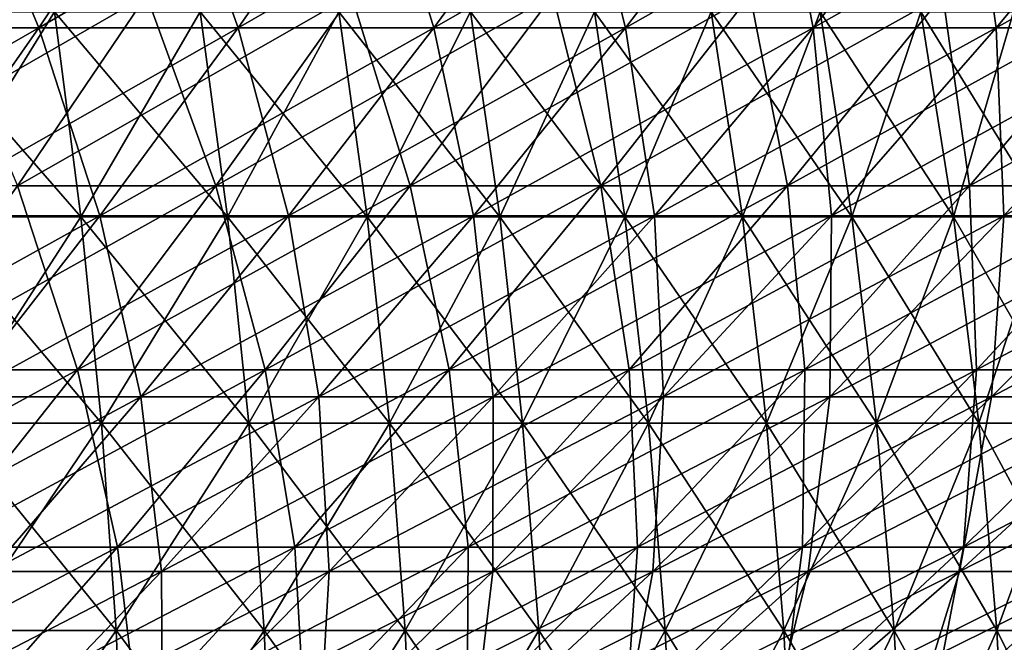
# Model space of a CAD drawing. Header units: millimetres. Extents: x -250 to 250, y 3898 to 4150.
# Tile 423 of 558: x 73 to 92, y 3938 to 3950. Entities that reach past the tile are written whole.
import ezdxf

# ---------------------------------------------------------------- set-up
doc = ezdxf.new("R2010")
doc.units = ezdxf.units.MM
doc.header["$LTSCALE"] = 5.599365
for name, color, linetype in [('10', 7, 'CONTINUOUS'), ('12', 7, 'CONTINUOUS'), ('2', 7, 'CONTINUOUS'), ('3', 7, 'CONTINUOUS'), ('4', 7, 'CONTINUOUS'), ('5', 7, 'CONTINUOUS')]:
    doc.layers.add(name, color=color, linetype=linetype)

msp = doc.modelspace()

# ---------------------------------------------------------------- linework, layer by layer
at = {"layer": '10', "color": 7, "linetype": 'Continuous', "true_color": 0xe0f2ff}
for points in [[(71.194, 3946.373, 72.7), (74.175, 3946.373, 69.655), (70.699, 3950.359, 72.196), (71.194, 3946.373, 72.7)], [(70.699, 3950.359, 72.196), (74.175, 3946.373, 69.655), (73.661, 3950.359, 69.172), (70.699, 3950.359, 72.196)], [(74.175, 3946.373, 69.655), (77.027, 3946.373, 66.488), (73.661, 3950.359, 69.172), (74.175, 3946.373, 69.655)], [(73.661, 3950.359, 69.172), (77.027, 3946.373, 66.488), (76.493, 3950.359, 66.027), (73.661, 3950.359, 69.172)], [(77.027, 3946.373, 66.488), (79.744, 3946.373, 63.204), (76.493, 3950.359, 66.027), (77.027, 3946.373, 66.488)], [(76.493, 3950.359, 66.027), (79.744, 3946.373, 63.204), (79.19, 3950.359, 62.766), (76.493, 3950.359, 66.027)], [(79.744, 3946.373, 63.204), (82.321, 3946.373, 59.809), (79.19, 3950.359, 62.766), (79.744, 3946.373, 63.204)], [(79.19, 3950.359, 62.766), (82.321, 3946.373, 59.809), (81.749, 3950.359, 59.394), (79.19, 3950.359, 62.766)], [(82.321, 3946.373, 59.809), (84.753, 3946.373, 56.31), (81.749, 3950.359, 59.394), (82.321, 3946.373, 59.809)], [(81.749, 3950.359, 59.394), (84.753, 3946.373, 56.31), (84.165, 3950.359, 55.919), (81.749, 3950.359, 59.394)], [(84.753, 3946.373, 56.31), (87.037, 3946.373, 52.711), (84.165, 3950.359, 55.919), (84.753, 3946.373, 56.31)], [(84.165, 3950.359, 55.919), (87.037, 3946.373, 52.711), (86.433, 3950.359, 52.345), (84.165, 3950.359, 55.919)], [(87.037, 3946.373, 52.711), (89.168, 3946.373, 49.02), (86.433, 3950.359, 52.345), (87.037, 3946.373, 52.711)], [(86.433, 3950.359, 52.345), (89.168, 3946.373, 49.02), (88.549, 3950.359, 48.68), (86.433, 3950.359, 52.345)], [(89.168, 3946.373, 49.02), (91.142, 3946.373, 45.243), (88.549, 3950.359, 48.68), (89.168, 3946.373, 49.02)], [(88.549, 3950.359, 48.68), (91.142, 3946.373, 45.243), (90.51, 3950.359, 44.929), (88.549, 3950.359, 48.68)], [(91.142, 3946.373, 45.243), (92.957, 3946.373, 41.387), (90.51, 3950.359, 44.929), (91.142, 3946.373, 45.243)], [(90.51, 3950.359, 44.929), (92.957, 3946.373, 41.387), (92.312, 3950.359, 41.1), (90.51, 3950.359, 44.929)], [(71.578, 3942.362, 73.093), (74.576, 3942.362, 70.031), (71.194, 3946.373, 72.7), (71.578, 3942.362, 73.093)], [(71.194, 3946.373, 72.7), (74.576, 3942.362, 70.031), (74.175, 3946.373, 69.655), (71.194, 3946.373, 72.7)], [(74.576, 3942.362, 70.031), (77.443, 3942.362, 66.847), (74.175, 3946.373, 69.655), (74.576, 3942.362, 70.031)], [(74.175, 3946.373, 69.655), (77.443, 3942.362, 66.847), (77.027, 3946.373, 66.488), (74.175, 3946.373, 69.655)], [(77.443, 3942.362, 66.847), (80.174, 3942.362, 63.545), (77.027, 3946.373, 66.488), (77.443, 3942.362, 66.847)], [(77.027, 3946.373, 66.488), (80.174, 3942.362, 63.545), (79.744, 3946.373, 63.204), (77.027, 3946.373, 66.488)], [(80.174, 3942.362, 63.545), (82.765, 3942.362, 60.132), (79.744, 3946.373, 63.204), (80.174, 3942.362, 63.545)], [(79.744, 3946.373, 63.204), (82.765, 3942.362, 60.132), (82.321, 3946.373, 59.809), (79.744, 3946.373, 63.204)], [(82.765, 3942.362, 60.132), (85.21, 3942.362, 56.614), (82.321, 3946.373, 59.809), (82.765, 3942.362, 60.132)], [(82.321, 3946.373, 59.809), (85.21, 3942.362, 56.614), (84.753, 3946.373, 56.31), (82.321, 3946.373, 59.809)], [(85.21, 3942.362, 56.614), (87.506, 3942.362, 52.996), (84.753, 3946.373, 56.31), (85.21, 3942.362, 56.614)], [(84.753, 3946.373, 56.31), (87.506, 3942.362, 52.996), (87.037, 3946.373, 52.711), (84.753, 3946.373, 56.31)], [(87.506, 3942.362, 52.996), (89.649, 3942.362, 49.285), (87.037, 3946.373, 52.711), (87.506, 3942.362, 52.996)], [(87.037, 3946.373, 52.711), (89.649, 3942.362, 49.285), (89.168, 3946.373, 49.02), (87.037, 3946.373, 52.711)], [(89.649, 3942.362, 49.285), (91.634, 3942.362, 45.488), (89.168, 3946.373, 49.02), (89.649, 3942.362, 49.285)], [(89.168, 3946.373, 49.02), (91.634, 3942.362, 45.488), (91.142, 3946.373, 45.243), (89.168, 3946.373, 49.02)], [(91.634, 3942.362, 45.488), (93.458, 3942.362, 41.61), (91.142, 3946.373, 45.243), (91.634, 3942.362, 45.488)], [(91.142, 3946.373, 45.243), (93.458, 3942.362, 41.61), (92.957, 3946.373, 41.387), (91.142, 3946.373, 45.243)], [(71.851, 3938.332, 73.372), (74.861, 3938.332, 70.299), (71.578, 3942.362, 73.093), (71.851, 3938.332, 73.372)], [(71.578, 3942.362, 73.093), (74.861, 3938.332, 70.299), (74.576, 3942.362, 70.031), (71.578, 3942.362, 73.093)], [(74.861, 3938.332, 70.299), (77.739, 3938.332, 67.102), (74.576, 3942.362, 70.031), (74.861, 3938.332, 70.299)], [(74.576, 3942.362, 70.031), (77.739, 3938.332, 67.102), (77.443, 3942.362, 66.847), (74.576, 3942.362, 70.031)], [(77.739, 3938.332, 67.102), (80.481, 3938.332, 63.788), (77.443, 3942.362, 66.847), (77.739, 3938.332, 67.102)], [(77.443, 3942.362, 66.847), (80.481, 3938.332, 63.788), (80.174, 3942.362, 63.545), (77.443, 3942.362, 66.847)], [(80.481, 3938.332, 63.788), (83.081, 3938.332, 60.362), (80.174, 3942.362, 63.545), (80.481, 3938.332, 63.788)], [(80.174, 3942.362, 63.545), (83.081, 3938.332, 60.362), (82.765, 3942.362, 60.132), (80.174, 3942.362, 63.545)], [(83.081, 3938.332, 60.362), (85.536, 3938.332, 56.83), (82.765, 3942.362, 60.132), (83.081, 3938.332, 60.362)], [(82.765, 3942.362, 60.132), (85.536, 3938.332, 56.83), (85.21, 3942.362, 56.614), (82.765, 3942.362, 60.132)], [(85.536, 3938.332, 56.83), (87.841, 3938.332, 53.198), (85.21, 3942.362, 56.614), (85.536, 3938.332, 56.83)], [(85.21, 3942.362, 56.614), (87.841, 3938.332, 53.198), (87.506, 3942.362, 52.996), (85.21, 3942.362, 56.614)], [(87.841, 3938.332, 53.198), (89.992, 3938.332, 49.473), (87.506, 3942.362, 52.996), (87.841, 3938.332, 53.198)], [(87.506, 3942.362, 52.996), (89.992, 3938.332, 49.473), (89.649, 3942.362, 49.285), (87.506, 3942.362, 52.996)], [(89.992, 3938.332, 49.473), (91.984, 3938.332, 45.661), (89.649, 3942.362, 49.285), (89.992, 3938.332, 49.473)], [(89.649, 3942.362, 49.285), (91.984, 3938.332, 45.661), (91.634, 3942.362, 45.488), (89.649, 3942.362, 49.285)], [(91.984, 3938.332, 45.661), (93.816, 3938.332, 41.769), (91.634, 3942.362, 45.488), (91.984, 3938.332, 45.661)], [(91.634, 3942.362, 45.488), (93.816, 3938.332, 41.769), (93.458, 3942.362, 41.61), (91.634, 3942.362, 45.488)], [(72.014, 3934.29, 73.538), (75.03, 3934.29, 70.458), (71.851, 3938.332, 73.372), (72.014, 3934.29, 73.538)], [(71.851, 3938.332, 73.372), (75.03, 3934.29, 70.458), (74.861, 3938.332, 70.299), (71.851, 3938.332, 73.372)], [(75.03, 3934.29, 70.458), (77.915, 3934.29, 67.254), (74.861, 3938.332, 70.299), (75.03, 3934.29, 70.458)], [(74.861, 3938.332, 70.299), (77.915, 3934.29, 67.254), (77.739, 3938.332, 67.102), (74.861, 3938.332, 70.299)], [(77.915, 3934.29, 67.254), (80.663, 3934.29, 63.933), (77.739, 3938.332, 67.102), (77.915, 3934.29, 67.254)], [(77.739, 3938.332, 67.102), (80.663, 3934.29, 63.933), (80.481, 3938.332, 63.788), (77.739, 3938.332, 67.102)], [(80.663, 3934.29, 63.933), (83.269, 3934.29, 60.499), (80.481, 3938.332, 63.788), (80.663, 3934.29, 63.933)], [(80.481, 3938.332, 63.788), (83.269, 3934.29, 60.499), (83.081, 3938.332, 60.362), (80.481, 3938.332, 63.788)], [(83.269, 3934.29, 60.499), (85.73, 3934.29, 56.959), (83.081, 3938.332, 60.362), (83.269, 3934.29, 60.499)], [(83.081, 3938.332, 60.362), (85.73, 3934.29, 56.959), (85.536, 3938.332, 56.83), (83.081, 3938.332, 60.362)], [(85.73, 3934.29, 56.959), (88.04, 3934.29, 53.319), (85.536, 3938.332, 56.83), (85.73, 3934.29, 56.959)], [(85.536, 3938.332, 56.83), (88.04, 3934.29, 53.319), (87.841, 3938.332, 53.198), (85.536, 3938.332, 56.83)], [(88.04, 3934.29, 53.319), (90.195, 3934.29, 49.585), (87.841, 3938.332, 53.198), (88.04, 3934.29, 53.319)], [(87.841, 3938.332, 53.198), (90.195, 3934.29, 49.585), (89.992, 3938.332, 49.473), (87.841, 3938.332, 53.198)], [(90.195, 3934.29, 49.585), (92.192, 3934.29, 45.765), (89.992, 3938.332, 49.473), (90.195, 3934.29, 49.585)], [(89.992, 3938.332, 49.473), (92.192, 3934.29, 45.765), (91.984, 3938.332, 45.661), (89.992, 3938.332, 49.473)], [(92.192, 3934.29, 45.765), (94.028, 3934.29, 41.864), (91.984, 3938.332, 45.661), (92.192, 3934.29, 45.765)], [(91.984, 3938.332, 45.661), (94.028, 3934.29, 41.864), (93.816, 3938.332, 41.769), (91.984, 3938.332, 45.661)]]:
    msp.add_3dface(points, dxfattribs=at)
at = {"layer": '12', "color": 7, "linetype": 'Continuous', "true_color": 0xe0f2ff}
for points in [[(73.661, 3950.359, -69.172), (71.194, 3946.373, -72.7), (70.699, 3950.359, -72.196), (73.661, 3950.359, -69.172)], [(74.175, 3946.373, -69.655), (71.194, 3946.373, -72.7), (73.661, 3950.359, -69.172), (74.175, 3946.373, -69.655)], [(76.493, 3950.359, -66.027), (74.175, 3946.373, -69.655), (73.661, 3950.359, -69.172), (76.493, 3950.359, -66.027)], [(77.027, 3946.373, -66.488), (74.175, 3946.373, -69.655), (76.493, 3950.359, -66.027), (77.027, 3946.373, -66.488)], [(79.19, 3950.359, -62.766), (77.027, 3946.373, -66.488), (76.493, 3950.359, -66.027), (79.19, 3950.359, -62.766)], [(79.744, 3946.373, -63.204), (77.027, 3946.373, -66.488), (79.19, 3950.359, -62.766), (79.744, 3946.373, -63.204)], [(81.749, 3950.359, -59.394), (79.744, 3946.373, -63.204), (79.19, 3950.359, -62.766), (81.749, 3950.359, -59.394)], [(82.321, 3946.373, -59.809), (79.744, 3946.373, -63.204), (81.749, 3950.359, -59.394), (82.321, 3946.373, -59.809)], [(84.165, 3950.359, -55.919), (82.321, 3946.373, -59.809), (81.749, 3950.359, -59.394), (84.165, 3950.359, -55.919)], [(84.753, 3946.373, -56.31), (82.321, 3946.373, -59.809), (84.165, 3950.359, -55.919), (84.753, 3946.373, -56.31)], [(86.433, 3950.359, -52.345), (84.753, 3946.373, -56.31), (84.165, 3950.359, -55.919), (86.433, 3950.359, -52.345)], [(87.037, 3946.373, -52.711), (84.753, 3946.373, -56.31), (86.433, 3950.359, -52.345), (87.037, 3946.373, -52.711)], [(88.549, 3950.359, -48.68), (87.037, 3946.373, -52.711), (86.433, 3950.359, -52.345), (88.549, 3950.359, -48.68)], [(89.168, 3946.373, -49.02), (87.037, 3946.373, -52.711), (88.549, 3950.359, -48.68), (89.168, 3946.373, -49.02)], [(90.51, 3950.359, -44.929), (89.168, 3946.373, -49.02), (88.549, 3950.359, -48.68), (90.51, 3950.359, -44.929)], [(91.142, 3946.373, -45.243), (89.168, 3946.373, -49.02), (90.51, 3950.359, -44.929), (91.142, 3946.373, -45.243)], [(92.312, 3950.359, -41.1), (91.142, 3946.373, -45.243), (90.51, 3950.359, -44.929), (92.312, 3950.359, -41.1)], [(92.957, 3946.373, -41.387), (91.142, 3946.373, -45.243), (92.312, 3950.359, -41.1), (92.957, 3946.373, -41.387)], [(74.175, 3946.373, -69.655), (71.578, 3942.362, -73.093), (71.194, 3946.373, -72.7), (74.175, 3946.373, -69.655)], [(74.576, 3942.362, -70.031), (71.578, 3942.362, -73.093), (74.175, 3946.373, -69.655), (74.576, 3942.362, -70.031)], [(77.027, 3946.373, -66.488), (74.576, 3942.362, -70.031), (74.175, 3946.373, -69.655), (77.027, 3946.373, -66.488)], [(77.443, 3942.362, -66.847), (74.576, 3942.362, -70.031), (77.027, 3946.373, -66.488), (77.443, 3942.362, -66.847)], [(79.744, 3946.373, -63.204), (77.443, 3942.362, -66.847), (77.027, 3946.373, -66.488), (79.744, 3946.373, -63.204)], [(80.174, 3942.362, -63.545), (77.443, 3942.362, -66.847), (79.744, 3946.373, -63.204), (80.174, 3942.362, -63.545)], [(82.321, 3946.373, -59.809), (80.174, 3942.362, -63.545), (79.744, 3946.373, -63.204), (82.321, 3946.373, -59.809)], [(82.765, 3942.362, -60.132), (80.174, 3942.362, -63.545), (82.321, 3946.373, -59.809), (82.765, 3942.362, -60.132)], [(84.753, 3946.373, -56.31), (82.765, 3942.362, -60.132), (82.321, 3946.373, -59.809), (84.753, 3946.373, -56.31)], [(85.21, 3942.362, -56.614), (82.765, 3942.362, -60.132), (84.753, 3946.373, -56.31), (85.21, 3942.362, -56.614)], [(87.037, 3946.373, -52.711), (85.21, 3942.362, -56.614), (84.753, 3946.373, -56.31), (87.037, 3946.373, -52.711)], [(87.506, 3942.362, -52.996), (85.21, 3942.362, -56.614), (87.037, 3946.373, -52.711), (87.506, 3942.362, -52.996)], [(89.168, 3946.373, -49.02), (87.506, 3942.362, -52.996), (87.037, 3946.373, -52.711), (89.168, 3946.373, -49.02)], [(89.649, 3942.362, -49.285), (87.506, 3942.362, -52.996), (89.168, 3946.373, -49.02), (89.649, 3942.362, -49.285)], [(91.142, 3946.373, -45.243), (89.649, 3942.362, -49.285), (89.168, 3946.373, -49.02), (91.142, 3946.373, -45.243)], [(91.634, 3942.362, -45.488), (89.649, 3942.362, -49.285), (91.142, 3946.373, -45.243), (91.634, 3942.362, -45.488)], [(92.957, 3946.373, -41.387), (91.634, 3942.362, -45.488), (91.142, 3946.373, -45.243), (92.957, 3946.373, -41.387)], [(93.458, 3942.362, -41.61), (91.634, 3942.362, -45.488), (92.957, 3946.373, -41.387), (93.458, 3942.362, -41.61)], [(74.576, 3942.362, -70.031), (71.851, 3938.332, -73.372), (71.578, 3942.362, -73.093), (74.576, 3942.362, -70.031)], [(74.861, 3938.332, -70.299), (71.851, 3938.332, -73.372), (74.576, 3942.362, -70.031), (74.861, 3938.332, -70.299)], [(77.443, 3942.362, -66.847), (74.861, 3938.332, -70.299), (74.576, 3942.362, -70.031), (77.443, 3942.362, -66.847)], [(77.739, 3938.332, -67.102), (74.861, 3938.332, -70.299), (77.443, 3942.362, -66.847), (77.739, 3938.332, -67.102)], [(80.174, 3942.362, -63.545), (77.739, 3938.332, -67.102), (77.443, 3942.362, -66.847), (80.174, 3942.362, -63.545)], [(80.481, 3938.332, -63.788), (77.739, 3938.332, -67.102), (80.174, 3942.362, -63.545), (80.481, 3938.332, -63.788)], [(82.765, 3942.362, -60.132), (80.481, 3938.332, -63.788), (80.174, 3942.362, -63.545), (82.765, 3942.362, -60.132)], [(83.081, 3938.332, -60.362), (80.481, 3938.332, -63.788), (82.765, 3942.362, -60.132), (83.081, 3938.332, -60.362)], [(85.21, 3942.362, -56.614), (83.081, 3938.332, -60.362), (82.765, 3942.362, -60.132), (85.21, 3942.362, -56.614)], [(85.536, 3938.332, -56.83), (83.081, 3938.332, -60.362), (85.21, 3942.362, -56.614), (85.536, 3938.332, -56.83)], [(87.506, 3942.362, -52.996), (85.536, 3938.332, -56.83), (85.21, 3942.362, -56.614), (87.506, 3942.362, -52.996)], [(87.841, 3938.332, -53.198), (85.536, 3938.332, -56.83), (87.506, 3942.362, -52.996), (87.841, 3938.332, -53.198)], [(89.649, 3942.362, -49.285), (87.841, 3938.332, -53.198), (87.506, 3942.362, -52.996), (89.649, 3942.362, -49.285)], [(89.992, 3938.332, -49.473), (87.841, 3938.332, -53.198), (89.649, 3942.362, -49.285), (89.992, 3938.332, -49.473)], [(91.634, 3942.362, -45.488), (89.992, 3938.332, -49.473), (89.649, 3942.362, -49.285), (91.634, 3942.362, -45.488)], [(91.984, 3938.332, -45.661), (89.992, 3938.332, -49.473), (91.634, 3942.362, -45.488), (91.984, 3938.332, -45.661)], [(93.458, 3942.362, -41.61), (91.984, 3938.332, -45.661), (91.634, 3942.362, -45.488), (93.458, 3942.362, -41.61)], [(93.816, 3938.332, -41.769), (91.984, 3938.332, -45.661), (93.458, 3942.362, -41.61), (93.816, 3938.332, -41.769)], [(74.861, 3938.332, -70.299), (72.014, 3934.29, -73.538), (71.851, 3938.332, -73.372), (74.861, 3938.332, -70.299)], [(75.03, 3934.29, -70.458), (72.014, 3934.29, -73.538), (74.861, 3938.332, -70.299), (75.03, 3934.29, -70.458)], [(77.739, 3938.332, -67.102), (75.03, 3934.29, -70.458), (74.861, 3938.332, -70.299), (77.739, 3938.332, -67.102)], [(77.915, 3934.29, -67.254), (75.03, 3934.29, -70.458), (77.739, 3938.332, -67.102), (77.915, 3934.29, -67.254)], [(80.481, 3938.332, -63.788), (77.915, 3934.29, -67.254), (77.739, 3938.332, -67.102), (80.481, 3938.332, -63.788)], [(80.663, 3934.29, -63.933), (77.915, 3934.29, -67.254), (80.481, 3938.332, -63.788), (80.663, 3934.29, -63.933)], [(83.081, 3938.332, -60.362), (80.663, 3934.29, -63.933), (80.481, 3938.332, -63.788), (83.081, 3938.332, -60.362)], [(83.269, 3934.29, -60.499), (80.663, 3934.29, -63.933), (83.081, 3938.332, -60.362), (83.269, 3934.29, -60.499)], [(85.536, 3938.332, -56.83), (83.269, 3934.29, -60.499), (83.081, 3938.332, -60.362), (85.536, 3938.332, -56.83)], [(85.73, 3934.29, -56.959), (83.269, 3934.29, -60.499), (85.536, 3938.332, -56.83), (85.73, 3934.29, -56.959)], [(87.841, 3938.332, -53.198), (85.73, 3934.29, -56.959), (85.536, 3938.332, -56.83), (87.841, 3938.332, -53.198)], [(88.04, 3934.29, -53.319), (85.73, 3934.29, -56.959), (87.841, 3938.332, -53.198), (88.04, 3934.29, -53.319)], [(89.992, 3938.332, -49.473), (88.04, 3934.29, -53.319), (87.841, 3938.332, -53.198), (89.992, 3938.332, -49.473)], [(90.195, 3934.29, -49.585), (88.04, 3934.29, -53.319), (89.992, 3938.332, -49.473), (90.195, 3934.29, -49.585)], [(91.984, 3938.332, -45.661), (90.195, 3934.29, -49.585), (89.992, 3938.332, -49.473), (91.984, 3938.332, -45.661)], [(92.192, 3934.29, -45.765), (90.195, 3934.29, -49.585), (91.984, 3938.332, -45.661), (92.192, 3934.29, -45.765)], [(93.816, 3938.332, -41.769), (92.192, 3934.29, -45.765), (91.984, 3938.332, -45.661), (93.816, 3938.332, -41.769)]]:
    msp.add_3dface(points, dxfattribs=at)
at = {"layer": '2', "color": 251, "linetype": 'Continuous', "true_color": 0x504f50}
for points in [[(72.941, 3946.977, -126.337), (69.016, 3946.977, -128.524), (75.45, 3950.678, -130.683), (72.941, 3946.977, -126.337)], [(75.45, 3950.678, -130.683), (69.016, 3946.977, -128.524), (71.39, 3950.678, -132.944), (75.45, 3950.678, -130.683)], [(76.797, 3946.977, -124.031), (72.941, 3946.977, -126.337), (79.438, 3950.678, -128.297), (76.797, 3946.977, -124.031)], [(79.438, 3950.678, -128.297), (72.941, 3946.977, -126.337), (75.45, 3950.678, -130.683), (79.438, 3950.678, -128.297)], [(80.58, 3946.977, -121.607), (76.797, 3946.977, -124.031), (83.352, 3950.678, -125.79), (80.58, 3946.977, -121.607)], [(83.352, 3950.678, -125.79), (76.797, 3946.977, -124.031), (79.438, 3950.678, -128.297), (83.352, 3950.678, -125.79)], [(84.287, 3946.977, -119.068), (80.58, 3946.977, -121.607), (87.186, 3950.678, -123.164), (84.287, 3946.977, -119.068)], [(87.186, 3950.678, -123.164), (80.58, 3946.977, -121.607), (83.352, 3950.678, -125.79), (87.186, 3950.678, -123.164)], [(87.913, 3946.977, -116.416), (84.287, 3946.977, -119.068), (90.937, 3950.678, -120.42), (87.913, 3946.977, -116.416)], [(90.937, 3950.678, -120.42), (84.287, 3946.977, -119.068), (87.186, 3950.678, -123.164), (90.937, 3950.678, -120.42)], [(91.457, 3946.977, -113.654), (87.913, 3946.977, -116.416), (94.603, 3950.678, -117.563), (91.457, 3946.977, -113.654)], [(94.603, 3950.678, -117.563), (87.913, 3946.977, -116.416), (90.937, 3950.678, -120.42), (94.603, 3950.678, -117.563)], [(94.913, 3946.977, -110.783), (91.457, 3946.977, -113.654), (98.178, 3950.678, -114.594), (94.913, 3946.977, -110.783)], [(98.178, 3950.678, -114.594), (91.457, 3946.977, -113.654), (94.603, 3950.678, -117.563), (98.178, 3950.678, -114.594)], [(74.108, 3943.402, -119.688), (70.387, 3943.402, -121.913), (76.797, 3946.977, -124.031), (74.108, 3943.402, -119.688)], [(76.797, 3946.977, -124.031), (70.387, 3943.402, -121.913), (72.941, 3946.977, -126.337), (76.797, 3946.977, -124.031)], [(77.758, 3943.402, -117.349), (74.108, 3943.402, -119.688), (80.58, 3946.977, -121.607), (77.758, 3943.402, -117.349)], [(80.58, 3946.977, -121.607), (74.108, 3943.402, -119.688), (76.797, 3946.977, -124.031), (80.58, 3946.977, -121.607)], [(81.335, 3943.402, -114.899), (77.758, 3943.402, -117.349), (84.287, 3946.977, -119.068), (81.335, 3943.402, -114.899)], [(84.287, 3946.977, -119.068), (77.758, 3943.402, -117.349), (80.58, 3946.977, -121.607), (84.287, 3946.977, -119.068)], [(84.835, 3943.402, -112.34), (81.335, 3943.402, -114.899), (87.913, 3946.977, -116.416), (84.835, 3943.402, -112.34)], [(87.913, 3946.977, -116.416), (81.335, 3943.402, -114.899), (84.287, 3946.977, -119.068), (87.913, 3946.977, -116.416)], [(88.254, 3943.402, -109.674), (84.835, 3943.402, -112.34), (91.457, 3946.977, -113.654), (88.254, 3943.402, -109.674)], [(91.457, 3946.977, -113.654), (84.835, 3943.402, -112.34), (87.913, 3946.977, -116.416), (91.457, 3946.977, -113.654)], [(91.59, 3943.402, -106.904), (88.254, 3943.402, -109.674), (94.913, 3946.977, -110.783), (91.59, 3943.402, -106.904)], [(94.913, 3946.977, -110.783), (88.254, 3943.402, -109.674), (91.457, 3946.977, -113.654), (94.913, 3946.977, -110.783)], [(94.838, 3943.402, -104.033), (91.59, 3943.402, -106.904), (98.28, 3946.977, -107.808), (94.838, 3943.402, -104.033)], [(98.28, 3946.977, -107.808), (91.59, 3943.402, -106.904), (94.913, 3946.977, -110.783), (98.28, 3946.977, -107.808)], [(71.372, 3939.955, -115.27), (67.789, 3939.955, -117.413), (74.108, 3943.402, -119.688), (71.372, 3939.955, -115.27)], [(74.108, 3943.402, -119.688), (67.789, 3939.955, -117.413), (70.387, 3943.402, -121.913), (74.108, 3943.402, -119.688)], [(74.888, 3939.955, -113.018), (71.372, 3939.955, -115.27), (77.758, 3943.402, -117.349), (74.888, 3939.955, -113.018)], [(77.758, 3943.402, -117.349), (71.372, 3939.955, -115.27), (74.108, 3943.402, -119.688), (77.758, 3943.402, -117.349)], [(78.333, 3939.955, -110.658), (74.888, 3939.955, -113.018), (81.335, 3943.402, -114.899), (78.333, 3939.955, -110.658)], [(81.335, 3943.402, -114.899), (74.888, 3939.955, -113.018), (77.758, 3943.402, -117.349), (81.335, 3943.402, -114.899)], [(81.704, 3939.955, -108.193), (78.333, 3939.955, -110.658), (84.835, 3943.402, -112.34), (81.704, 3939.955, -108.193)], [(84.835, 3943.402, -112.34), (78.333, 3939.955, -110.658), (81.335, 3943.402, -114.899), (84.835, 3943.402, -112.34)], [(84.997, 3939.955, -105.626), (81.704, 3939.955, -108.193), (88.254, 3943.402, -109.674), (84.997, 3939.955, -105.626)], [(88.254, 3943.402, -109.674), (81.704, 3939.955, -108.193), (84.835, 3943.402, -112.34), (88.254, 3943.402, -109.674)], [(88.209, 3939.955, -102.958), (84.997, 3939.955, -105.626), (91.59, 3943.402, -106.904), (88.209, 3939.955, -102.958)], [(91.59, 3943.402, -106.904), (84.997, 3939.955, -105.626), (88.254, 3943.402, -109.674), (91.59, 3943.402, -106.904)], [(91.338, 3939.955, -100.193), (88.209, 3939.955, -102.958), (94.838, 3943.402, -104.033), (91.338, 3939.955, -100.193)], [(94.838, 3943.402, -104.033), (88.209, 3939.955, -102.958), (91.59, 3943.402, -106.904), (94.838, 3943.402, -104.033)], [(94.38, 3939.955, -97.333), (91.338, 3939.955, -100.193), (97.997, 3943.402, -101.063), (94.38, 3939.955, -97.333)], [(97.997, 3943.402, -101.063), (91.338, 3939.955, -100.193), (94.838, 3943.402, -104.033), (97.997, 3943.402, -101.063)], [(71.972, 3936.64, -108.616), (68.593, 3936.64, -110.781), (74.888, 3939.955, -113.018), (71.972, 3936.64, -108.616)], [(74.888, 3939.955, -113.018), (68.593, 3936.64, -110.781), (71.372, 3939.955, -115.27), (74.888, 3939.955, -113.018)], [(75.282, 3936.64, -106.348), (71.972, 3936.64, -108.616), (78.333, 3939.955, -110.658), (75.282, 3936.64, -106.348)], [(78.333, 3939.955, -110.658), (71.972, 3936.64, -108.616), (74.888, 3939.955, -113.018), (78.333, 3939.955, -110.658)], [(78.522, 3936.64, -103.979), (75.282, 3936.64, -106.348), (81.704, 3939.955, -108.193), (78.522, 3936.64, -103.979)], [(81.704, 3939.955, -108.193), (75.282, 3936.64, -106.348), (78.333, 3939.955, -110.658), (81.704, 3939.955, -108.193)], [(81.686, 3936.64, -101.512), (78.522, 3936.64, -103.979), (84.997, 3939.955, -105.626), (81.686, 3936.64, -101.512)], [(84.997, 3939.955, -105.626), (78.522, 3936.64, -103.979), (81.704, 3939.955, -108.193), (84.997, 3939.955, -105.626)], [(84.774, 3936.64, -98.948), (81.686, 3936.64, -101.512), (88.209, 3939.955, -102.958), (84.774, 3936.64, -98.948)], [(88.209, 3939.955, -102.958), (81.686, 3936.64, -101.512), (84.997, 3939.955, -105.626), (88.209, 3939.955, -102.958)], [(87.781, 3936.64, -96.291), (84.774, 3936.64, -98.948), (91.338, 3939.955, -100.193), (87.781, 3936.64, -96.291)], [(91.338, 3939.955, -100.193), (84.774, 3936.64, -98.948), (88.209, 3939.955, -102.958), (91.338, 3939.955, -100.193)], [(90.704, 3936.64, -93.542), (87.781, 3936.64, -96.291), (94.38, 3939.955, -97.333), (90.704, 3936.64, -93.542)], [(94.38, 3939.955, -97.333), (87.781, 3936.64, -96.291), (91.338, 3939.955, -100.193), (94.38, 3939.955, -97.333)], [(93.542, 3936.64, -90.704), (90.704, 3936.64, -93.542), (97.333, 3939.955, -94.38), (93.542, 3936.64, -90.704)], [(97.333, 3939.955, -94.38), (90.704, 3936.64, -93.542), (94.38, 3939.955, -97.333), (97.333, 3939.955, -94.38)]]:
    msp.add_3dface(points, dxfattribs=at)
at = {"layer": '3', "color": 251, "linetype": 'Continuous', "true_color": 0x504f50}
for points in [[(71.39, 3950.678, 132.944), (72.941, 3946.977, 126.337), (75.45, 3950.678, 130.683), (71.39, 3950.678, 132.944)], [(72.941, 3946.977, 126.337), (76.797, 3946.977, 124.031), (75.45, 3950.678, 130.683), (72.941, 3946.977, 126.337)], [(75.45, 3950.678, 130.683), (76.797, 3946.977, 124.031), (79.438, 3950.678, 128.297), (75.45, 3950.678, 130.683)], [(76.797, 3946.977, 124.031), (80.58, 3946.977, 121.607), (79.438, 3950.678, 128.297), (76.797, 3946.977, 124.031)], [(79.438, 3950.678, 128.297), (80.58, 3946.977, 121.607), (83.352, 3950.678, 125.79), (79.438, 3950.678, 128.297)], [(80.58, 3946.977, 121.607), (84.287, 3946.977, 119.068), (83.352, 3950.678, 125.79), (80.58, 3946.977, 121.607)], [(83.352, 3950.678, 125.79), (84.287, 3946.977, 119.068), (87.186, 3950.678, 123.164), (83.352, 3950.678, 125.79)], [(84.287, 3946.977, 119.068), (87.913, 3946.977, 116.416), (87.186, 3950.678, 123.164), (84.287, 3946.977, 119.068)], [(87.186, 3950.678, 123.164), (87.913, 3946.977, 116.416), (90.937, 3950.678, 120.42), (87.186, 3950.678, 123.164)], [(87.913, 3946.977, 116.416), (91.457, 3946.977, 113.654), (90.937, 3950.678, 120.42), (87.913, 3946.977, 116.416)], [(90.937, 3950.678, 120.42), (91.457, 3946.977, 113.654), (94.603, 3950.678, 117.563), (90.937, 3950.678, 120.42)], [(91.457, 3946.977, 113.654), (94.913, 3946.977, 110.783), (94.603, 3950.678, 117.563), (91.457, 3946.977, 113.654)], [(70.387, 3943.402, 121.913), (74.108, 3943.402, 119.688), (72.941, 3946.977, 126.337), (70.387, 3943.402, 121.913)], [(72.941, 3946.977, 126.337), (74.108, 3943.402, 119.688), (76.797, 3946.977, 124.031), (72.941, 3946.977, 126.337)], [(74.108, 3943.402, 119.688), (77.758, 3943.402, 117.349), (76.797, 3946.977, 124.031), (74.108, 3943.402, 119.688)], [(76.797, 3946.977, 124.031), (77.758, 3943.402, 117.349), (80.58, 3946.977, 121.607), (76.797, 3946.977, 124.031)], [(77.758, 3943.402, 117.349), (81.335, 3943.402, 114.899), (80.58, 3946.977, 121.607), (77.758, 3943.402, 117.349)], [(80.58, 3946.977, 121.607), (81.335, 3943.402, 114.899), (84.287, 3946.977, 119.068), (80.58, 3946.977, 121.607)], [(81.335, 3943.402, 114.899), (84.835, 3943.402, 112.34), (84.287, 3946.977, 119.068), (81.335, 3943.402, 114.899)], [(84.287, 3946.977, 119.068), (84.835, 3943.402, 112.34), (87.913, 3946.977, 116.416), (84.287, 3946.977, 119.068)], [(84.835, 3943.402, 112.34), (88.254, 3943.402, 109.674), (87.913, 3946.977, 116.416), (84.835, 3943.402, 112.34)], [(87.913, 3946.977, 116.416), (88.254, 3943.402, 109.674), (91.457, 3946.977, 113.654), (87.913, 3946.977, 116.416)], [(88.254, 3943.402, 109.674), (91.59, 3943.402, 106.904), (91.457, 3946.977, 113.654), (88.254, 3943.402, 109.674)], [(91.457, 3946.977, 113.654), (91.59, 3943.402, 106.904), (94.913, 3946.977, 110.783), (91.457, 3946.977, 113.654)], [(91.59, 3943.402, 106.904), (94.838, 3943.402, 104.033), (94.913, 3946.977, 110.783), (91.59, 3943.402, 106.904)], [(70.387, 3943.402, 121.913), (71.372, 3939.955, 115.27), (74.108, 3943.402, 119.688), (70.387, 3943.402, 121.913)], [(71.372, 3939.955, 115.27), (74.888, 3939.955, 113.018), (74.108, 3943.402, 119.688), (71.372, 3939.955, 115.27)], [(74.108, 3943.402, 119.688), (74.888, 3939.955, 113.018), (77.758, 3943.402, 117.349), (74.108, 3943.402, 119.688)], [(74.888, 3939.955, 113.018), (78.333, 3939.955, 110.658), (77.758, 3943.402, 117.349), (74.888, 3939.955, 113.018)], [(77.758, 3943.402, 117.349), (78.333, 3939.955, 110.658), (81.335, 3943.402, 114.899), (77.758, 3943.402, 117.349)], [(78.333, 3939.955, 110.658), (81.704, 3939.955, 108.193), (81.335, 3943.402, 114.899), (78.333, 3939.955, 110.658)], [(81.335, 3943.402, 114.899), (81.704, 3939.955, 108.193), (84.835, 3943.402, 112.34), (81.335, 3943.402, 114.899)], [(81.704, 3939.955, 108.193), (84.997, 3939.955, 105.626), (84.835, 3943.402, 112.34), (81.704, 3939.955, 108.193)], [(84.835, 3943.402, 112.34), (84.997, 3939.955, 105.626), (88.254, 3943.402, 109.674), (84.835, 3943.402, 112.34)], [(84.997, 3939.955, 105.626), (88.209, 3939.955, 102.958), (88.254, 3943.402, 109.674), (84.997, 3939.955, 105.626)], [(88.209, 3939.955, 102.958), (91.338, 3939.955, 100.193), (91.59, 3943.402, 106.904), (88.209, 3939.955, 102.958)], [(88.254, 3943.402, 109.674), (88.209, 3939.955, 102.958), (91.59, 3943.402, 106.904), (88.254, 3943.402, 109.674)], [(91.338, 3939.955, 100.193), (94.38, 3939.955, 97.333), (94.838, 3943.402, 104.033), (91.338, 3939.955, 100.193)], [(91.59, 3943.402, 106.904), (91.338, 3939.955, 100.193), (94.838, 3943.402, 104.033), (91.59, 3943.402, 106.904)], [(71.372, 3939.955, 115.27), (71.972, 3936.64, 108.616), (74.888, 3939.955, 113.018), (71.372, 3939.955, 115.27)], [(71.972, 3936.64, 108.616), (75.282, 3936.64, 106.348), (74.888, 3939.955, 113.018), (71.972, 3936.64, 108.616)], [(74.888, 3939.955, 113.018), (75.282, 3936.64, 106.348), (78.333, 3939.955, 110.658), (74.888, 3939.955, 113.018)], [(75.282, 3936.64, 106.348), (78.522, 3936.64, 103.979), (78.333, 3939.955, 110.658), (75.282, 3936.64, 106.348)], [(78.333, 3939.955, 110.658), (78.522, 3936.64, 103.979), (81.704, 3939.955, 108.193), (78.333, 3939.955, 110.658)], [(78.522, 3936.64, 103.979), (81.686, 3936.64, 101.512), (81.704, 3939.955, 108.193), (78.522, 3936.64, 103.979)], [(81.686, 3936.64, 101.512), (84.774, 3936.64, 98.948), (84.997, 3939.955, 105.626), (81.686, 3936.64, 101.512)], [(81.704, 3939.955, 108.193), (81.686, 3936.64, 101.512), (84.997, 3939.955, 105.626), (81.704, 3939.955, 108.193)], [(84.774, 3936.64, 98.948), (87.781, 3936.64, 96.291), (88.209, 3939.955, 102.958), (84.774, 3936.64, 98.948)], [(84.997, 3939.955, 105.626), (84.774, 3936.64, 98.948), (88.209, 3939.955, 102.958), (84.997, 3939.955, 105.626)], [(87.781, 3936.64, 96.291), (90.704, 3936.64, 93.542), (91.338, 3939.955, 100.193), (87.781, 3936.64, 96.291)], [(88.209, 3939.955, 102.958), (87.781, 3936.64, 96.291), (91.338, 3939.955, 100.193), (88.209, 3939.955, 102.958)], [(90.704, 3936.64, 93.542), (93.542, 3936.64, 90.704), (94.38, 3939.955, 97.333), (90.704, 3936.64, 93.542)], [(91.338, 3939.955, 100.193), (90.704, 3936.64, 93.542), (94.38, 3939.955, 97.333), (91.338, 3939.955, 100.193)]]:
    msp.add_3dface(points, dxfattribs=at)
at = {"layer": '4', "color": 155, "linetype": 'Continuous', "true_color": 0x4a708c}
for points in [[(73.355, 3950.049, 127.054), (69.407, 3950.049, 129.253), (75.865, 3953.832, 131.402), (73.355, 3950.049, 127.054)], [(75.865, 3953.832, 131.402), (69.407, 3950.049, 129.253), (71.782, 3953.832, 133.676), (75.865, 3953.832, 131.402)], [(77.233, 3950.049, 124.735), (73.355, 3950.049, 127.054), (79.876, 3953.832, 129.003), (77.233, 3950.049, 124.735)], [(79.876, 3953.832, 129.003), (73.355, 3950.049, 127.054), (75.865, 3953.832, 131.402), (79.876, 3953.832, 129.003)], [(81.037, 3950.049, 122.298), (77.233, 3950.049, 124.735), (83.81, 3953.832, 126.482), (81.037, 3950.049, 122.298)], [(83.81, 3953.832, 126.482), (77.233, 3950.049, 124.735), (79.876, 3953.832, 129.003), (83.81, 3953.832, 126.482)], [(84.765, 3950.049, 119.744), (81.037, 3950.049, 122.298), (87.666, 3953.832, 123.842), (84.765, 3950.049, 119.744)], [(87.666, 3953.832, 123.842), (81.037, 3950.049, 122.298), (83.81, 3953.832, 126.482), (87.666, 3953.832, 123.842)], [(88.412, 3950.049, 117.077), (84.765, 3950.049, 119.744), (91.438, 3953.832, 121.083), (88.412, 3950.049, 117.077)], [(91.438, 3953.832, 121.083), (84.765, 3950.049, 119.744), (87.666, 3953.832, 123.842), (91.438, 3953.832, 121.083)], [(91.976, 3950.049, 114.299), (88.412, 3950.049, 117.077), (95.123, 3953.832, 118.21), (91.976, 3950.049, 114.299)], [(95.123, 3953.832, 118.21), (88.412, 3950.049, 117.077), (91.438, 3953.832, 121.083), (95.123, 3953.832, 118.21)], [(95.452, 3950.049, 111.412), (91.976, 3950.049, 114.299), (98.718, 3953.832, 115.225), (95.452, 3950.049, 111.412)], [(98.718, 3953.832, 115.225), (91.976, 3950.049, 114.299), (95.123, 3953.832, 118.21), (98.718, 3953.832, 115.225)], [(70.798, 3946.395, 122.625), (66.988, 3946.395, 124.747), (73.355, 3950.049, 127.054), (70.798, 3946.395, 122.625)], [(73.355, 3950.049, 127.054), (66.988, 3946.395, 124.747), (69.407, 3950.049, 129.253), (73.355, 3950.049, 127.054)], [(74.54, 3946.395, 120.387), (70.798, 3946.395, 122.625), (77.233, 3950.049, 124.735), (74.54, 3946.395, 120.387)], [(77.233, 3950.049, 124.735), (70.798, 3946.395, 122.625), (73.355, 3950.049, 127.054), (77.233, 3950.049, 124.735)], [(78.212, 3946.395, 118.034), (74.54, 3946.395, 120.387), (81.037, 3950.049, 122.298), (78.212, 3946.395, 118.034)], [(81.037, 3950.049, 122.298), (74.54, 3946.395, 120.387), (77.233, 3950.049, 124.735), (81.037, 3950.049, 122.298)], [(81.81, 3946.395, 115.569), (78.212, 3946.395, 118.034), (84.765, 3950.049, 119.744), (81.81, 3946.395, 115.569)], [(84.765, 3950.049, 119.744), (78.212, 3946.395, 118.034), (81.037, 3950.049, 122.298), (84.765, 3950.049, 119.744)], [(85.33, 3946.395, 112.995), (81.81, 3946.395, 115.569), (88.412, 3950.049, 117.077), (85.33, 3946.395, 112.995)], [(88.412, 3950.049, 117.077), (81.81, 3946.395, 115.569), (84.765, 3950.049, 119.744), (88.412, 3950.049, 117.077)], [(88.769, 3946.395, 110.314), (85.33, 3946.395, 112.995), (91.976, 3950.049, 114.299), (88.769, 3946.395, 110.314)], [(91.976, 3950.049, 114.299), (85.33, 3946.395, 112.995), (88.412, 3950.049, 117.077), (91.976, 3950.049, 114.299)], [(92.124, 3946.395, 107.528), (88.769, 3946.395, 110.314), (95.452, 3950.049, 111.412), (92.124, 3946.395, 107.528)], [(95.452, 3950.049, 111.412), (88.769, 3946.395, 110.314), (91.976, 3950.049, 114.299), (95.452, 3950.049, 111.412)], [(95.392, 3946.395, 104.64), (92.124, 3946.395, 107.528), (98.838, 3950.049, 108.42), (95.392, 3946.395, 104.64)], [(98.838, 3950.049, 108.42), (92.124, 3946.395, 107.528), (95.452, 3950.049, 111.412), (98.838, 3950.049, 108.42)], [(71.8, 3942.872, 115.961), (68.195, 3942.872, 118.117), (74.54, 3946.395, 120.387), (71.8, 3942.872, 115.961)], [(74.54, 3946.395, 120.387), (68.195, 3942.872, 118.117), (70.798, 3946.395, 122.625), (74.54, 3946.395, 120.387)], [(75.337, 3942.872, 113.695), (71.8, 3942.872, 115.961), (78.212, 3946.395, 118.034), (75.337, 3942.872, 113.695)], [(78.212, 3946.395, 118.034), (71.8, 3942.872, 115.961), (74.54, 3946.395, 120.387), (78.212, 3946.395, 118.034)], [(78.802, 3942.872, 111.321), (75.337, 3942.872, 113.695), (81.81, 3946.395, 115.569), (78.802, 3942.872, 111.321)], [(81.81, 3946.395, 115.569), (75.337, 3942.872, 113.695), (78.212, 3946.395, 118.034), (81.81, 3946.395, 115.569)], [(82.193, 3942.872, 108.841), (78.802, 3942.872, 111.321), (85.33, 3946.395, 112.995), (82.193, 3942.872, 108.841)], [(85.33, 3946.395, 112.995), (78.802, 3942.872, 111.321), (81.81, 3946.395, 115.569), (85.33, 3946.395, 112.995)], [(85.506, 3942.872, 106.258), (82.193, 3942.872, 108.841), (88.769, 3946.395, 110.314), (85.506, 3942.872, 106.258)], [(88.769, 3946.395, 110.314), (82.193, 3942.872, 108.841), (85.33, 3946.395, 112.995), (88.769, 3946.395, 110.314)], [(88.737, 3942.872, 103.575), (85.506, 3942.872, 106.258), (92.124, 3946.395, 107.528), (88.737, 3942.872, 103.575)], [(92.124, 3946.395, 107.528), (85.506, 3942.872, 106.258), (88.769, 3946.395, 110.314), (92.124, 3946.395, 107.528)], [(91.885, 3942.872, 100.793), (88.737, 3942.872, 103.575), (95.392, 3946.395, 104.64), (91.885, 3942.872, 100.793)], [(95.392, 3946.395, 104.64), (88.737, 3942.872, 103.575), (92.124, 3946.395, 107.528), (95.392, 3946.395, 104.64)], [(94.945, 3942.872, 97.916), (91.885, 3942.872, 100.793), (98.569, 3946.395, 101.653), (94.945, 3942.872, 97.916)], [(98.569, 3946.395, 101.653), (91.885, 3942.872, 100.793), (95.392, 3946.395, 104.64), (98.569, 3946.395, 101.653)], [(72.413, 3939.482, 109.282), (69.013, 3939.482, 111.46), (75.337, 3942.872, 113.695), (72.413, 3939.482, 109.282)], [(75.337, 3942.872, 113.695), (69.013, 3939.482, 111.46), (71.8, 3942.872, 115.961), (75.337, 3942.872, 113.695)], [(75.744, 3939.482, 107), (72.413, 3939.482, 109.282), (78.802, 3942.872, 111.321), (75.744, 3939.482, 107)], [(78.802, 3942.872, 111.321), (72.413, 3939.482, 109.282), (75.337, 3942.872, 113.695), (78.802, 3942.872, 111.321)], [(79.003, 3939.482, 104.617), (75.744, 3939.482, 107), (82.193, 3942.872, 108.841), (79.003, 3939.482, 104.617)], [(82.193, 3942.872, 108.841), (75.744, 3939.482, 107), (78.802, 3942.872, 111.321), (82.193, 3942.872, 108.841)], [(82.187, 3939.482, 102.135), (79.003, 3939.482, 104.617), (85.506, 3942.872, 106.258), (82.187, 3939.482, 102.135)], [(85.506, 3942.872, 106.258), (79.003, 3939.482, 104.617), (82.193, 3942.872, 108.841), (85.506, 3942.872, 106.258)], [(85.294, 3939.482, 99.555), (82.187, 3939.482, 102.135), (88.737, 3942.872, 103.575), (85.294, 3939.482, 99.555)], [(88.737, 3942.872, 103.575), (82.187, 3939.482, 102.135), (85.506, 3942.872, 106.258), (88.737, 3942.872, 103.575)], [(88.319, 3939.482, 96.881), (85.294, 3939.482, 99.555), (91.885, 3942.872, 100.793), (88.319, 3939.482, 96.881)], [(91.885, 3942.872, 100.793), (85.294, 3939.482, 99.555), (88.737, 3942.872, 103.575), (91.885, 3942.872, 100.793)], [(91.261, 3939.482, 94.116), (88.319, 3939.482, 96.881), (94.945, 3942.872, 97.916), (91.261, 3939.482, 94.116)], [(94.945, 3942.872, 97.916), (88.319, 3939.482, 96.881), (91.885, 3942.872, 100.793), (94.945, 3942.872, 97.916)], [(94.116, 3939.482, 91.261), (91.261, 3939.482, 94.116), (97.916, 3942.872, 94.945), (94.116, 3939.482, 91.261)], [(97.916, 3942.872, 94.945), (91.261, 3939.482, 94.116), (94.945, 3942.872, 97.916), (97.916, 3942.872, 94.945)], [(72.637, 3936.227, 102.611), (69.443, 3936.227, 104.8), (75.744, 3939.482, 107), (72.637, 3936.227, 102.611)], [(75.744, 3939.482, 107), (69.443, 3936.227, 104.8), (72.413, 3939.482, 109.282), (75.744, 3939.482, 107)], [(75.763, 3936.227, 100.326), (72.637, 3936.227, 102.611), (79.003, 3939.482, 104.617), (75.763, 3936.227, 100.326)], [(79.003, 3939.482, 104.617), (72.637, 3936.227, 102.611), (75.744, 3939.482, 107), (79.003, 3939.482, 104.617)], [(78.816, 3936.227, 97.945), (75.763, 3936.227, 100.326), (82.187, 3939.482, 102.135), (78.816, 3936.227, 97.945)], [(82.187, 3939.482, 102.135), (75.763, 3936.227, 100.326), (79.003, 3939.482, 104.617), (82.187, 3939.482, 102.135)], [(81.795, 3936.227, 95.472), (78.816, 3936.227, 97.945), (85.294, 3939.482, 99.555), (81.795, 3936.227, 95.472)], [(85.294, 3939.482, 99.555), (78.816, 3936.227, 97.945), (82.187, 3939.482, 102.135), (85.294, 3939.482, 99.555)], [(84.696, 3936.227, 92.907), (81.795, 3936.227, 95.472), (88.319, 3939.482, 96.881), (84.696, 3936.227, 92.907)], [(88.319, 3939.482, 96.881), (81.795, 3936.227, 95.472), (85.294, 3939.482, 99.555), (88.319, 3939.482, 96.881)], [(87.517, 3936.227, 90.255), (84.696, 3936.227, 92.907), (91.261, 3939.482, 94.116), (87.517, 3936.227, 90.255)], [(91.261, 3939.482, 94.116), (84.696, 3936.227, 92.907), (88.319, 3939.482, 96.881), (91.261, 3939.482, 94.116)], [(90.255, 3936.227, 87.517), (87.517, 3936.227, 90.255), (94.116, 3939.482, 91.261), (90.255, 3936.227, 87.517)], [(94.116, 3939.482, 91.261), (87.517, 3936.227, 90.255), (91.261, 3939.482, 94.116), (94.116, 3939.482, 91.261)], [(92.907, 3936.227, 84.696), (90.255, 3936.227, 87.517), (96.881, 3939.482, 88.319), (92.907, 3936.227, 84.696)], [(96.881, 3939.482, 88.319), (90.255, 3936.227, 87.517), (94.116, 3939.482, 91.261), (96.881, 3939.482, 88.319)]]:
    msp.add_3dface(points, dxfattribs=at)
at = {"layer": '5', "color": 155, "linetype": 'Continuous', "true_color": 0x4a708c}
for points in [[(69.407, 3950.049, -129.253), (73.355, 3950.049, -127.054), (71.782, 3953.832, -133.676), (69.407, 3950.049, -129.253)], [(71.782, 3953.832, -133.676), (73.355, 3950.049, -127.054), (75.865, 3953.832, -131.402), (71.782, 3953.832, -133.676)], [(73.355, 3950.049, -127.054), (77.233, 3950.049, -124.735), (75.865, 3953.832, -131.402), (73.355, 3950.049, -127.054)], [(75.865, 3953.832, -131.402), (77.233, 3950.049, -124.735), (79.876, 3953.832, -129.003), (75.865, 3953.832, -131.402)], [(77.233, 3950.049, -124.735), (81.037, 3950.049, -122.298), (79.876, 3953.832, -129.003), (77.233, 3950.049, -124.735)], [(79.876, 3953.832, -129.003), (81.037, 3950.049, -122.298), (83.81, 3953.832, -126.482), (79.876, 3953.832, -129.003)], [(81.037, 3950.049, -122.298), (84.765, 3950.049, -119.744), (83.81, 3953.832, -126.482), (81.037, 3950.049, -122.298)], [(83.81, 3953.832, -126.482), (84.765, 3950.049, -119.744), (87.666, 3953.832, -123.842), (83.81, 3953.832, -126.482)], [(84.765, 3950.049, -119.744), (88.412, 3950.049, -117.077), (87.666, 3953.832, -123.842), (84.765, 3950.049, -119.744)], [(87.666, 3953.832, -123.842), (88.412, 3950.049, -117.077), (91.438, 3953.832, -121.083), (87.666, 3953.832, -123.842)], [(88.412, 3950.049, -117.077), (91.976, 3950.049, -114.299), (91.438, 3953.832, -121.083), (88.412, 3950.049, -117.077)], [(91.438, 3953.832, -121.083), (91.976, 3950.049, -114.299), (95.123, 3953.832, -118.21), (91.438, 3953.832, -121.083)], [(91.976, 3950.049, -114.299), (95.452, 3950.049, -111.412), (95.123, 3953.832, -118.21), (91.976, 3950.049, -114.299)], [(69.407, 3950.049, -129.253), (70.798, 3946.395, -122.625), (73.355, 3950.049, -127.054), (69.407, 3950.049, -129.253)], [(70.798, 3946.395, -122.625), (74.54, 3946.395, -120.387), (73.355, 3950.049, -127.054), (70.798, 3946.395, -122.625)], [(73.355, 3950.049, -127.054), (74.54, 3946.395, -120.387), (77.233, 3950.049, -124.735), (73.355, 3950.049, -127.054)], [(74.54, 3946.395, -120.387), (78.212, 3946.395, -118.034), (77.233, 3950.049, -124.735), (74.54, 3946.395, -120.387)], [(77.233, 3950.049, -124.735), (78.212, 3946.395, -118.034), (81.037, 3950.049, -122.298), (77.233, 3950.049, -124.735)], [(78.212, 3946.395, -118.034), (81.81, 3946.395, -115.569), (81.037, 3950.049, -122.298), (78.212, 3946.395, -118.034)], [(81.037, 3950.049, -122.298), (81.81, 3946.395, -115.569), (84.765, 3950.049, -119.744), (81.037, 3950.049, -122.298)], [(81.81, 3946.395, -115.569), (85.33, 3946.395, -112.995), (84.765, 3950.049, -119.744), (81.81, 3946.395, -115.569)], [(84.765, 3950.049, -119.744), (85.33, 3946.395, -112.995), (88.412, 3950.049, -117.077), (84.765, 3950.049, -119.744)], [(85.33, 3946.395, -112.995), (88.769, 3946.395, -110.314), (88.412, 3950.049, -117.077), (85.33, 3946.395, -112.995)], [(88.412, 3950.049, -117.077), (88.769, 3946.395, -110.314), (91.976, 3950.049, -114.299), (88.412, 3950.049, -117.077)], [(88.769, 3946.395, -110.314), (92.124, 3946.395, -107.528), (91.976, 3950.049, -114.299), (88.769, 3946.395, -110.314)], [(91.976, 3950.049, -114.299), (92.124, 3946.395, -107.528), (95.452, 3950.049, -111.412), (91.976, 3950.049, -114.299)], [(92.124, 3946.395, -107.528), (95.392, 3946.395, -104.64), (95.452, 3950.049, -111.412), (92.124, 3946.395, -107.528)], [(70.798, 3946.395, -122.625), (71.8, 3942.872, -115.961), (74.54, 3946.395, -120.387), (70.798, 3946.395, -122.625)], [(71.8, 3942.872, -115.961), (75.337, 3942.872, -113.695), (74.54, 3946.395, -120.387), (71.8, 3942.872, -115.961)], [(74.54, 3946.395, -120.387), (75.337, 3942.872, -113.695), (78.212, 3946.395, -118.034), (74.54, 3946.395, -120.387)], [(75.337, 3942.872, -113.695), (78.802, 3942.872, -111.321), (78.212, 3946.395, -118.034), (75.337, 3942.872, -113.695)], [(78.212, 3946.395, -118.034), (78.802, 3942.872, -111.321), (81.81, 3946.395, -115.569), (78.212, 3946.395, -118.034)], [(78.802, 3942.872, -111.321), (82.193, 3942.872, -108.841), (81.81, 3946.395, -115.569), (78.802, 3942.872, -111.321)], [(81.81, 3946.395, -115.569), (82.193, 3942.872, -108.841), (85.33, 3946.395, -112.995), (81.81, 3946.395, -115.569)], [(82.193, 3942.872, -108.841), (85.506, 3942.872, -106.258), (85.33, 3946.395, -112.995), (82.193, 3942.872, -108.841)], [(85.33, 3946.395, -112.995), (85.506, 3942.872, -106.258), (88.769, 3946.395, -110.314), (85.33, 3946.395, -112.995)], [(85.506, 3942.872, -106.258), (88.737, 3942.872, -103.575), (88.769, 3946.395, -110.314), (85.506, 3942.872, -106.258)], [(88.737, 3942.872, -103.575), (91.885, 3942.872, -100.793), (92.124, 3946.395, -107.528), (88.737, 3942.872, -103.575)], [(88.769, 3946.395, -110.314), (88.737, 3942.872, -103.575), (92.124, 3946.395, -107.528), (88.769, 3946.395, -110.314)], [(91.885, 3942.872, -100.793), (94.945, 3942.872, -97.916), (95.392, 3946.395, -104.64), (91.885, 3942.872, -100.793)], [(92.124, 3946.395, -107.528), (91.885, 3942.872, -100.793), (95.392, 3946.395, -104.64), (92.124, 3946.395, -107.528)], [(71.8, 3942.872, -115.961), (72.413, 3939.482, -109.282), (75.337, 3942.872, -113.695), (71.8, 3942.872, -115.961)], [(72.413, 3939.482, -109.282), (75.744, 3939.482, -107), (75.337, 3942.872, -113.695), (72.413, 3939.482, -109.282)], [(75.337, 3942.872, -113.695), (75.744, 3939.482, -107), (78.802, 3942.872, -111.321), (75.337, 3942.872, -113.695)], [(75.744, 3939.482, -107), (79.003, 3939.482, -104.617), (78.802, 3942.872, -111.321), (75.744, 3939.482, -107)], [(78.802, 3942.872, -111.321), (79.003, 3939.482, -104.617), (82.193, 3942.872, -108.841), (78.802, 3942.872, -111.321)], [(79.003, 3939.482, -104.617), (82.187, 3939.482, -102.135), (82.193, 3942.872, -108.841), (79.003, 3939.482, -104.617)], [(82.187, 3939.482, -102.135), (85.294, 3939.482, -99.555), (85.506, 3942.872, -106.258), (82.187, 3939.482, -102.135)], [(82.193, 3942.872, -108.841), (82.187, 3939.482, -102.135), (85.506, 3942.872, -106.258), (82.193, 3942.872, -108.841)], [(85.294, 3939.482, -99.555), (88.319, 3939.482, -96.881), (88.737, 3942.872, -103.575), (85.294, 3939.482, -99.555)], [(85.506, 3942.872, -106.258), (85.294, 3939.482, -99.555), (88.737, 3942.872, -103.575), (85.506, 3942.872, -106.258)], [(88.319, 3939.482, -96.881), (91.261, 3939.482, -94.116), (91.885, 3942.872, -100.793), (88.319, 3939.482, -96.881)], [(88.737, 3942.872, -103.575), (88.319, 3939.482, -96.881), (91.885, 3942.872, -100.793), (88.737, 3942.872, -103.575)], [(91.261, 3939.482, -94.116), (94.116, 3939.482, -91.261), (94.945, 3942.872, -97.916), (91.261, 3939.482, -94.116)], [(91.885, 3942.872, -100.793), (91.261, 3939.482, -94.116), (94.945, 3942.872, -97.916), (91.885, 3942.872, -100.793)], [(72.413, 3939.482, -109.282), (72.637, 3936.227, -102.611), (75.744, 3939.482, -107), (72.413, 3939.482, -109.282)], [(72.637, 3936.227, -102.611), (75.763, 3936.227, -100.326), (75.744, 3939.482, -107), (72.637, 3936.227, -102.611)], [(75.744, 3939.482, -107), (75.763, 3936.227, -100.326), (79.003, 3939.482, -104.617), (75.744, 3939.482, -107)], [(75.763, 3936.227, -100.326), (78.816, 3936.227, -97.945), (79.003, 3939.482, -104.617), (75.763, 3936.227, -100.326)], [(78.816, 3936.227, -97.945), (81.795, 3936.227, -95.472), (82.187, 3939.482, -102.135), (78.816, 3936.227, -97.945)], [(79.003, 3939.482, -104.617), (78.816, 3936.227, -97.945), (82.187, 3939.482, -102.135), (79.003, 3939.482, -104.617)], [(81.795, 3936.227, -95.472), (84.696, 3936.227, -92.907), (85.294, 3939.482, -99.555), (81.795, 3936.227, -95.472)], [(82.187, 3939.482, -102.135), (81.795, 3936.227, -95.472), (85.294, 3939.482, -99.555), (82.187, 3939.482, -102.135)], [(84.696, 3936.227, -92.907), (87.517, 3936.227, -90.255), (88.319, 3939.482, -96.881), (84.696, 3936.227, -92.907)], [(85.294, 3939.482, -99.555), (84.696, 3936.227, -92.907), (88.319, 3939.482, -96.881), (85.294, 3939.482, -99.555)], [(87.517, 3936.227, -90.255), (90.255, 3936.227, -87.517), (91.261, 3939.482, -94.116), (87.517, 3936.227, -90.255)], [(88.319, 3939.482, -96.881), (87.517, 3936.227, -90.255), (91.261, 3939.482, -94.116), (88.319, 3939.482, -96.881)], [(90.255, 3936.227, -87.517), (92.907, 3936.227, -84.696), (94.116, 3939.482, -91.261), (90.255, 3936.227, -87.517)], [(91.261, 3939.482, -94.116), (90.255, 3936.227, -87.517), (94.116, 3939.482, -91.261), (91.261, 3939.482, -94.116)]]:
    msp.add_3dface(points, dxfattribs=at)

doc.saveas('drawing.dxf')
